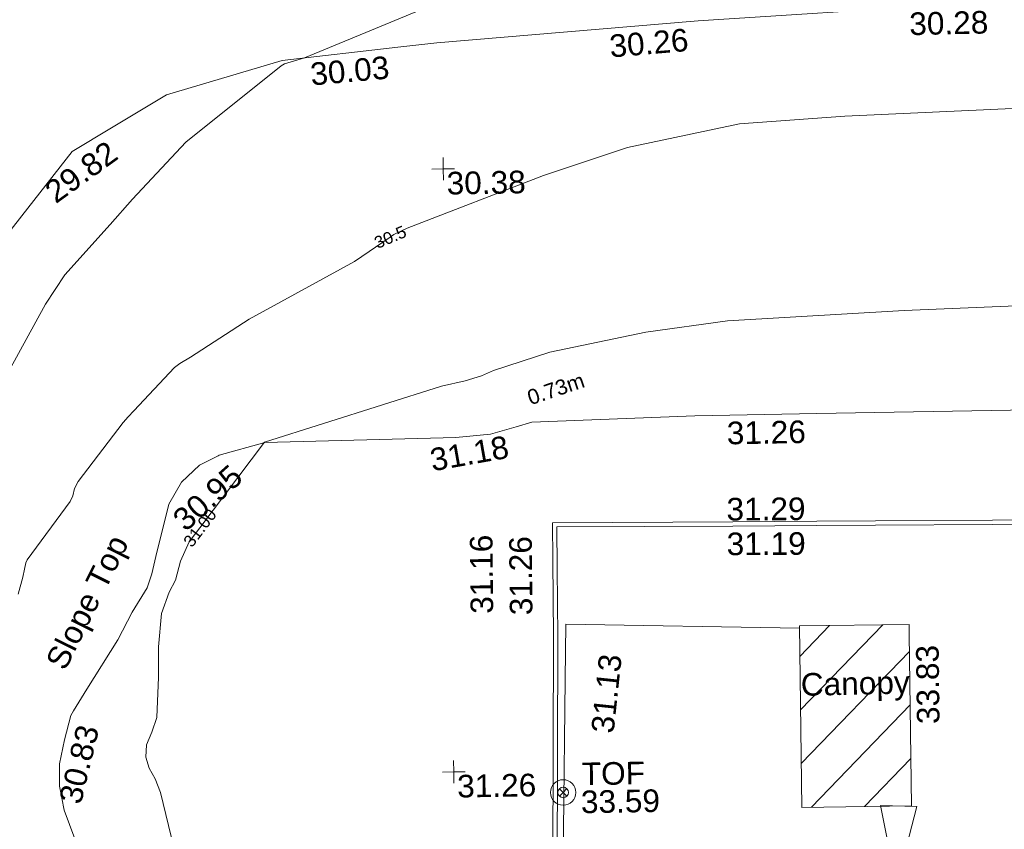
# Model space of a CAD drawing. Header units: millimetres. Extents: x -290717 to 520720, y -103372 to 287762.
# Tile 293 of 375: x 86734 to 103059, y 235302 to 248726. Entities that reach past the tile are written whole.
import ezdxf

# ---------------------------------------------------------------- set-up
doc = ezdxf.new("R2010")
doc.units = ezdxf.units.MM
doc.linetypes.add('IMPORT-UG_ELEC_QLB2 _2_', pattern=[2500, 1500, -300.0000000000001, 0, -50, 150, -300.0000000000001, 0, -200])
doc.linetypes.add('IMPORT-UG_ELEC_STREET LIGHTING_QLB2 _2_', pattern=[2700, 1500, -300.0000000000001, 0, -250, 150, -300.0000000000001, 0, -200])
for name, color, linetype, lineweight, true_color in [('00__TOPO__TOP_OF_FENCE_SYMBOL', 7, 'Continuous', 9, 0x666666), ('00_UAV_BUILDING_CANOPY', 7, 'Continuous', 9, 0xff7fff), ('00_UAV_BUILDING_HATCH', 7, 'Continuous', 9, 0x999999), ('00_UAV_FENCE', 7, 'Continuous', 9, 0x264c2f), ('00_UAV_GATE', 7, 'Continuous', 9, 0xa50000), ('00_UAV_KERB_BOTTOM', 1, 'Continuous', 9, 0xff0000), ('00_UAV_KERB_TOP', 7, 'Continuous', 9, 0xa500a5), ('00_UAV_LEVEL_SPOT', 7, 'Continuous', 9, 0x666666), ('00_UAV_SLOPE_BOTTOM', 30, 'Continuous', 9, 0xff7f00), ('00_UAV_SLOPE_TOP', 40, 'Continuous', 9, 0xffbf00), ('00_UAV_TOP_OF_FENCE', 6, 'Continuous', 9, 0xff00ff), ('01_DTM_CONTOUR_MJR', 7, 'Continuous', 9, 0x7f3f00), ('01_DTM_CONTOUR_MNR', 7, 'Continuous', 9, 0xa5a552), ('01_DTM_CONTOUR_MNR_LABELS', 7, 'Continuous', 9, 0xa5a552), ('12333-PUM-2D-U-0001-C01 - Rev2_REVIT IMPORT_dwg', 7, 'Continuous', 9, 0x767676), ('PUM-ELECTRIC-QLB2', 1, 'IMPORT-UG_ELEC_QLB2 _2_', 9, 0xff0000)]:
    doc.layers.add(name, color=color, linetype=linetype, lineweight=lineweight, true_color=true_color)
doc.styles.add('Arial_1', font='arial.ttf', dxfattribs={"height": 250})
doc.styles.add('Swis721 Lt BT_1', font='swissl.ttf', dxfattribs={"height": 200})
doc.styles.add('Swis721 Lt BT_2', font='swissl.ttf', dxfattribs={"height": 375})

# ---------------------------------------------------------------- blocks, each defined once
blk = doc.blocks.new('12333-PUM-2D-U-0001-C01 - Rev2_REVIT IMPORT_dwg__U69-2077599-Site Location Plan Existing')
at = {"layer": '00_UAV_GATE', "color": 9, "true_color": 0xe1aaaa, "flags": 128}
blk.add_lwpolyline([(299.6992650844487, -13.4294641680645), (-299.6992650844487, 13.4294641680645), (417.0657849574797, 2605.785964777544), (-182.3327452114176, 2632.644893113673)], close=True, dxfattribs=at)
blk = doc.blocks.new('12333-PUM-2D-U-0001-C01 - Rev2_REVIT IMPORT_dwg_MSL_Node_LineworkTOF-2077248-Site Location Plan Existing')
at = {"layer": '00__TOPO__TOP_OF_FENCE_SYMBOL', "color": 254, "true_color": 0xcccccc, "flags": 128}
for points in [[(165.3591892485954, 165.3591892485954), (0, 0), (-165.3591892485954, 165.3591892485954)], [(165.3591892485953, -165.3591892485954), (0, 0), (-165.3591892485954, -165.3591892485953)]]:
    blk.add_lwpolyline(points, dxfattribs=at)
at = {"layer": '00__TOPO__TOP_OF_FENCE_SYMBOL', "color": 254, "true_color": 0xcccccc}
for radius in [562.5594001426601, 233.853208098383]:
    blk.add_circle((0, 0), radius, dxfattribs=at)
blk = doc.blocks.new('12333-PUM-2D-U-0001-C01 - Rev2_REVIT IMPORT_dwg_UAV-2077255-Site Location Plan Existing')
at = {"layer": '00_UAV_LEVEL_SPOT', "color": 254, "true_color": 0xcccccc, "flags": 128}
for points in [[(500.0000000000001, 0), (0, 0), (0, 500.0000000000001)], [(0, -500.0000000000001), (0, 0), (-500.0000000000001, 0)]]:
    blk.add_lwpolyline(points, dxfattribs=at)
blk = doc.blocks.new('12333-PUM-2D-U-0001-C01 - Rev2_REVIT IMPORT_dwg_MGS62954_T2_Galway_ITM_3d_Rev1-2077680-Site Location Plan Existing')
at = {"layer": '00_UAV_BUILDING_HATCH', "true_color": 0xcccccc}
h = blk.add_hatch(dxfattribs=at)
h.set_pattern_fill('FP_1', color=254, style=0, pattern_type=2)
h.set_pattern_definition([(45, (0, 0), (-441.9417382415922, 441.9417382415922), [])])
h.paths.add_polyline_path([(534005759.2030001, 725789312.2075002), (534007576.9272436, 725789303.7473475), (534007590.9272435, 725792311.7473475), (534005773.203, 725792320.2075002)])
at = {"layer": '00_UAV_BUILDING_CANOPY', "color": 254, "true_color": 0xcccccc, "flags": 128}
blk.add_lwpolyline([(534005759.2030002, 725789312.2075003), (534005773.2030002, 725792320.2075006), (534007590.9272436, 725792311.747348), (534007590.1803892, 725792151.2803663), (534007576.9272437, 725789303.7473478)], close=True, dxfattribs=at)
at = {"layer": '00_UAV_FENCE', "color": 254, "true_color": 0xcccccc, "flags": 128}
blk.add_lwpolyline([(534007246.2975, 725786685.5245), (534007144.2975001, 725784705.5245), (534004395.2975001, 725783888.5245001), (534004246.3026953, 725783900.1740756), (534001658.2975001, 725784102.5245001), (534001728.5232119, 725786505.2264259), (534001874.5829156, 725791502.511923), (534001901.2975, 725792416.5245), (534005773.0285426, 725792282.7241086)], dxfattribs=at)
at = {"layer": '00_UAV_KERB_BOTTOM', "color": 254, "true_color": 0xcccccc, "flags": 128}
blk.add_lwpolyline([(534016085.7251965, 725793813.7969172), (534012768.2975, 725793888.5245001), (534011087.2261483, 725793916.8132052), (534009975.2975001, 725793935.5245001), (534006087.9607458, 725793980.4350195), (534004695.2975002, 725793996.5245001), (534001778.2975, 725794031.5245), (534001772.9844477, 725793341.5867126), (534001764.2975, 725792213.5245001), (534001684.8134487, 725788342.8549923), (534001654.8215002, 725786882.3240001), (534001515.8215, 725784014.324), (534001765.697, 725783980.6034999)], dxfattribs=at)
at = {"layer": '00_UAV_KERB_TOP', "color": 254, "true_color": 0xcccccc, "flags": 128}
blk.add_lwpolyline([(534016086.8970459, 725793883.7882775), (534012769.674602, 725793958.511237), (534011088.3979104, 725793986.8033977), (534009976.2907251, 725794005.5176966), (534006089.1324856, 725794050.4261534), (534004696.1061583, 725794066.519829), (534001708.8409348, 725794102.3629223), (534001704.0717652, 725793483.0521822), (534001694.3030339, 725792214.5126319), (534001617.7028966, 725788484.282353), (534001584.8563008, 725786884.7373571), (534001442.7936084, 725783953.5445367), (534001756.3354143, 725783911.2323192)], dxfattribs=at)
at = {"layer": '00_UAV_SLOPE_BOTTOM', "color": 254, "true_color": 0xcccccc, "flags": 128}
blk.add_lwpolyline([(534014261.0329109, 725802587.3866665), (534009261.8040827, 725802573.7741336), (534008319.2030001, 725802571.2075001), (534004351.2030001, 725802387.2075002), (534004266.4927746, 725802381.5767504), (533999928.2030001, 725802093.2075001), (533999284.0112097, 725802031.222548), (533997361.2029999, 725801846.2075002), (533995432.2029999, 725801308.2075001), (533994513.8388883, 725800777.2873243), (533993851.2030001, 725800394.2075002), (533992657.2029999, 725798918.2075003)], dxfattribs=at)
at = {"layer": '00_UAV_SLOPE_TOP', "color": 254, "true_color": 0xcccccc, "flags": 128}
blk.add_lwpolyline([(534009656.203, 725795838.2075001), (534006121.4978839, 725795836.2992555), (534004099.203, 725795835.2075001), (534001396.2030001, 725795776.2075002), (534001133.165505, 725795702.4181038), (534001093.2029999, 725795691.2075001), (534000704.203, 725795587.2075002), (534000130.2029999, 725795544.2075001), (533996963.2029999, 725795516.2075003), (533996204.203, 725795321.2075001), (533996183.7472816, 725795311.2877089), (533995872.2029999, 725795160.2075001), (533995571.2029999, 725794881.2075002), (533995355.2029999, 725794524.2075002), (533995246.2029999, 725794119.2075003), (533995139.2029999, 725793730.2075002), (533995052.2029999, 725793370.2075001), (533994969.203, 725793139.2075002), (533994714.2029999, 725792739.2075003), (533994469.203, 725792289.2075002), (533993941.2029999, 725791476.2075001), (533993713.2894696, 725791120.662393), (533993666.2029999, 725791047.2075001), (533993557.203, 725790642.2075001), (533993466.2030001, 725790250.2075001), (533993458.2029999, 725789878.2075002), (533993528.2029999, 725789479.2075001), (533993700.2030001, 725788999.2075003)], dxfattribs=at)
at = {"layer": '01_DTM_CONTOUR_MJR', "color": 254, "true_color": 0xcccccc, "flags": 128}
blk.add_lwpolyline([(533992739.6557637, 725796773.2780793), (533993367.0538463, 725797872.5128206), (533993698.2191901, 725798352.2846378), (533994463.0410795, 725799176.3443495), (533994837.5076547, 725799587.4319416), (533995738.013537, 725800516.5571288), (533997342.5887097, 725801753.7258067), (533997399.2202114, 725801786.367208), (533997730, 725801880), (533999593.1769717, 725802613.1984376)], dxfattribs=at)
at = {"layer": '01_DTM_CONTOUR_MNR', "color": 254, "true_color": 0xcccccc, "flags": 128}
for points in [[(533992830.7401058, 725793072.7834382), (533992911.4984474, 725793356.3431678), (533992942.7470434, 725793483.3081106), (533992967.5282016, 725793588.429978), (533992990.7222641, 725793639.9427744), (533993718.408588, 725794595.909554), (533993765.1839467, 725794688.2051282), (533993795.4423222, 725794809.0010053), (533993855.2693561, 725794923.5414), (533994620.8458098, 725795888.804056), (533994705.323468, 725795979.2786921), (533994798.4464509, 725796076.5489478), (533995488.9034205, 725796783.1891348), (533995577.8645824, 725796850.310108), (533995754.3486736, 725796954.9469776), (533996737.2212797, 725797564.7903974), (533998500.0000001, 725798490), (533999101.4524843, 725798886.5208652), (533999161.9600229, 725798926.4117996), (533999383.6961498, 725799027.1161177), (534001661.5714273, 725799859.5012126), (534003061.945505, 725800301.6009644), (534004926.6474738, 725800660.0575787), (534006670.0532277, 725800757.8550705), (534009698.2206515, 725800845.8729892)], [(533995379.1306325, 725788643.2616241), (533995132.3475115, 725789745.030574), (533995046.321648, 725789971.4973618), (533994951.8119266, 725790151.2385323), (533994897.0389658, 725790331.958319), (533994912.2976148, 725790536.3395559), (533995006.4576362, 725790744.9390179), (533995092.0389363, 725790989.5737863), (533995131.5384617, 725791658.8383048), (533995141.8884805, 725792157.4527473), (533995198.9322298, 725792713.4961201), (533995334.4292229, 725793064.1650174), (533995442.8075303, 725793259.5955167), (533995529.0110124, 725793575.1050378), (533995680.2492145, 725793889.9925584), (533995861.9295846, 725794121.3972651), (533996960.0000001, 725795520), (533999908.3308054, 725796396.5735546), (534000300.3604819, 725796481.9490695), (534000572.426043, 725796561.3957016), (534000776.50898, 725796646.2928115), (534001713.8565788, 725796933.1584415), (534003312.8776714, 725797235.9462296), (534004666.5146229, 725797396.8000265), (534007596.902705, 725797518.3705267), (534010256.2837517, 725797584.4995713)]]:
    blk.add_lwpolyline(points, dxfattribs=at)
at = {"xscale": 0.375, "yscale": 0.375, "zscale": 0.375}
for name, p in [('12333-PUM-2D-U-0001-C01 - Rev2_REVIT IMPORT_dwg_UAV-2077255-Site Location Plan Existing', (534000000, 725800000.0000001)), ('12333-PUM-2D-U-0001-C01 - Rev2_REVIT IMPORT_dwg_UAV-2077255-Site Location Plan Existing', (534000000, 725790000)), ('12333-PUM-2D-U-0001-C01 - Rev2_REVIT IMPORT_dwg_MSL_Node_LineworkTOF-2077248-Site Location Plan Existing', (534001807.203, 725789628.2075001))]:
    blk.add_blockref(name, p, dxfattribs=at)
blk.add_blockref('12333-PUM-2D-U-0001-C01 - Rev2_REVIT IMPORT_dwg__U69-2077599-Site Location Plan Existing', (534007246.2975, 725786685.5245))
at = {"layer": '00_UAV_BUILDING_CANOPY', "color": 251, "true_color": 0x666666, "char_height": 375, "attachment_point": 1, "line_spacing_factor": 1.005061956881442, "style": 'Swis721 Lt BT_2'}
for s, insert, width, rotation in [('33.83', (534007692.1233378, 725790657.4088674), 1495.902363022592, 89.73333274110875), ('Canopy', (534005777.0188712, 725791535.6015136), 2113.25889379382, 0.2522536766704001)]:
    blk.add_mtext(s, dxfattribs=dict(at, insert=insert, width=width, rotation=rotation))
at = {"layer": '00_UAV_FENCE', "color": 251, "true_color": 0x666666, "insert": (534002287.1851032, 725790627.0863447), "char_height": 375, "width": 1495.902363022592, "attachment_point": 1, "rotation": 82.98200913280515, "line_spacing_factor": 1.005061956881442, "style": 'Swis721 Lt BT_2'}
blk.add_mtext('31.13', dxfattribs=at)
at = {"layer": '00_UAV_KERB_BOTTOM', "color": 251, "true_color": 0x666666, "char_height": 375, "width": 1495.902363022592, "attachment_point": 1, "line_spacing_factor": 1.005061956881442, "style": 'Swis721 Lt BT_2'}
for s, insert, rotation in [('31.16', (534000324.5244887, 725792615.2213916), 89.55878710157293), ('31.19', (534004591.6396057, 725793888.8201674), 359.3380895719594)]:
    blk.add_mtext(s, dxfattribs=dict(at, insert=insert, rotation=rotation))
at = {"layer": '00_UAV_KERB_TOP', "color": 251, "true_color": 0x666666, "char_height": 375, "width": 1495.902363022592, "attachment_point": 1, "line_spacing_factor": 1.005061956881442, "style": 'Swis721 Lt BT_2'}
for s, insert, rotation in [('31.29', (534004598.6498932, 725794464.1807132), 359.338089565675), ('31.26', (534000975.2354726, 725792579.9598378), 89.55878710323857)]:
    blk.add_mtext(s, dxfattribs=dict(at, insert=insert, rotation=rotation))
at = {"layer": '00_UAV_LEVEL_SPOT', "char_height": 375, "width": 1495.902363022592, "attachment_point": 1, "line_spacing_factor": 1.005061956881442, "style": 'Swis721 Lt BT_2'}
for s, insert in [('30.38', (534000051.8765643, 725799949.1441548)), ('31.26', (534000051.8765643, 725789949.1441547))]:
    blk.add_mtext(s, dxfattribs=dict(at, insert=insert))
at = {"layer": '00_UAV_SLOPE_BOTTOM', "color": 251, "true_color": 0x666666, "char_height": 375, "width": 1495.902363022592, "attachment_point": 1, "line_spacing_factor": 1.005061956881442, "style": 'Swis721 Lt BT_2'}
for s, insert, rotation in [('30.28', (534007766.211598, 725802457.0713814), 0.29906774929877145), ('30.26', (534002778.8298914, 725802173.045506), 3.802897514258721), ('30.03', (533997811.2530947, 725801794.8723458), 4.137152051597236), ('29.82', (533993351.157802, 725799833.7741493), 34.888731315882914)]:
    blk.add_mtext(s, dxfattribs=dict(at, insert=insert, rotation=rotation))
at = {"layer": '00_UAV_SLOPE_TOP', "color": 251, "true_color": 0x666666, "char_height": 375, "attachment_point": 1, "line_spacing_factor": 1.005061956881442, "style": 'Swis721 Lt BT_2'}
for s, insert, width, rotation in [('31.26', (534004623.3392423, 725795726.0866506), 1495.902363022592, 0.030931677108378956), ('31.18', (533999672.78102, 725795359.353144), 1495.902363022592, 9.05714413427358), ('30.95', (533995379.3405967, 725794331.4016558), 1495.902363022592, 40.8293249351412), ('Slope Top', (533993253.1468047, 725791947.8353424), 2763.857699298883, 62.529300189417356), ('30.83', (533993444.1106597, 725789647.7105311), 1495.902363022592, 75.47307620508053)]:
    blk.add_mtext(s, dxfattribs=dict(at, insert=insert, width=width, rotation=rotation))
at = {"layer": '00_UAV_TOP_OF_FENCE', "color": 251, "true_color": 0x666666, "char_height": 375, "attachment_point": 1, "line_spacing_factor": 1.005061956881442, "style": 'Swis721 Lt BT_2'}
for s, insert, width in [('TOF', (534002121.2840464, 725790116.7097924), 1163.479615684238), ('33.59', (534002098.8604046, 725789653.3330876), 1495.902363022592)]:
    blk.add_mtext(s, dxfattribs=dict(at, insert=insert, width=width))
at = {"layer": '01_DTM_CONTOUR_MNR_LABELS', "color": 251, "true_color": 0x666666, "char_height": 200, "attachment_point": 2, "line_spacing_factor": 1.005061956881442, "style": 'Swis721 Lt BT_1'}
for s, insert, width, rotation in [('30.5', (533999064.030639, 725798978.7088394), 620.5117196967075, 22.093699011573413), ('31.00', (533995783.6731785, 725794182.8379031), 797.8007824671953, 51.863846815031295)]:
    blk.add_mtext(s, dxfattribs=dict(at, insert=insert, width=width, rotation=rotation))
blk = doc.blocks.new('12333-PUM-2D-U-0001-C01 - Rev2_REVIT IMPORT_dwg-1620468-Site Location Plan Existing')
blk.add_blockref('12333-PUM-2D-U-0001-C01 - Rev2_REVIT IMPORT_dwg_MGS62954_T2_Galway_ITM_3d_Rev1-2077680-Site Location Plan Existing', (-533641079.6498471, -725615854.3561786))
at = {"layer": 'PUM-ELECTRIC-QLB2', "insert": (360685.3447451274, 180585.8669006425), "char_height": 250, "width": 1160.025439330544, "attachment_point": 2, "rotation": 17.539919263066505, "line_spacing_factor": 0.9417779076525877, "style": 'Arial_1'}
blk.add_mtext('0.73m', dxfattribs=at)

msp = doc.modelspace()

# ---------------------------------------------------------------- block references
at = {"layer": '12333-PUM-2D-U-0001-C01 - Rev2_REVIT IMPORT_dwg', "color": 254, "linetype": 'IMPORT-UG_ELEC_STREET LIGHTING_QLB2 _2_', "true_color": 0xffd4d4, "rotation": 0.9999999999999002}
msp.add_blockref('12333-PUM-2D-U-0001-C01 - Rev2_REVIT IMPORT_dwg-1620468-Site Location Plan Existing', (-261895.0770586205, 55869.5817132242), dxfattribs=at)

doc.saveas('drawing.dxf')
